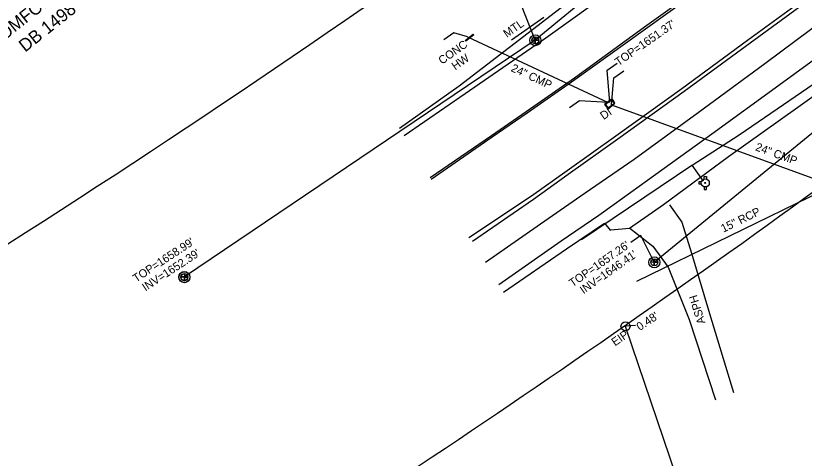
# Model space of a CAD drawing. Extents: x 472260 to 482161, y 489063 to 507124.
# Drawn here: x 472665.1 to 473050.7, y 505507.1 to 505723.4 of the extents above; entities that cross this region are included whole.
import ezdxf

# ---------------------------------------------------------------- set-up
doc = ezdxf.new("R2010")
doc.units = 0
for name, color, linetype in [('Exist Drainage Structure Manhole CELL', 7, 'Continuous'), ('Exist Other Culture Gas Pump or Vent Text', 7, 'Continuous'), ('Exist Plan Preparation Watershed Blue', 7, 'Continuous'), ('Exist Roads Change in Surface', 7, 'Continuous'), ('Exist Roads EOP Other Cogo Comment', 7, 'Continuous'), ('Exist Roads EOP Other Cogo Number', 7, 'Continuous'), ('Exist Structure Minor Drop Inlet Cogo Comment', 7, 'Continuous'), ('Exist Structure Minor Drop Inlet Cogo Elevation', 7, 'Continuous'), ('Exist Structure Minor Drop Inlet Cogo Number', 7, 'Continuous'), ('Exist Structure Minor Pipes CMP 15 Inch Cogo Number', 7, 'Continuous'), ('Exist Structure Minor Pipes CMP 30 Inch', 7, 'Continuous'), ('Exist Structure Minor Pipes CMP 36 Inch', 7, 'Continuous'), ('Exist Structure Minor Pipes CMP 36 Inch Leader', 7, 'Continuous'), ('Exist Structure Minor Pipes CMP 66 Inch Cogo Point CELL', 7, 'Continuous'), ('Exist Utilities Sanitary Sewer Manhole Cogo Number', 7, 'Continuous'), ('Exist Utilities Water Meter CELL', 7, 'Continuous'), ('Prop Drainage Structure Catch Basin Open Throat Label', 7, 'Continuous'), ('Prop Drainage Structure Drop Inlet Adjust Label', 7, 'Continuous'), ('Prop Drainage Structure Drop Inlet Grate 2 Narrow Slots and Sag Grates 840 24 CELL', 7, 'Continuous'), ('Prop Drainage Structure Drop Inlet Grate 840 16 CELL', 7, 'Continuous'), ('Prop Drainage Structure Headwall CELL', 7, 'Continuous'), ('Prop Drainage Structure Junction Box Convert From Drop Inlet Label', 7, 'Continuous'), ('Prop Drainage Structure Pipe Plug Label', 7, 'Continuous'), ('Prop Drainage Structure Pipe RCP 36in Class III Label', 7, 'Continuous'), ('Prop Drainage Structure Pipe Stub Out CELL', 7, 'Continuous'), ('Prop Drainage Structure Pipe Welded Steel 66in Label', 7, 'Continuous'), ('Prop Drainage Structure Plot Symbol 50 Scale', 7, 'Continuous'), ('Prop Drainage Structure Plot Symbol 50 Scale CELL', 7, 'Continuous'), ('Prop Earthen Structure Ditch Flow Line', 7, 'Continuous'), ('Prop Earthen Structure Head Ditch', 7, 'Continuous'), ('Prop Horizontal Alignment Station Label', 7, 'Continuous'), ('Prop NEU Channel Block Detail CELL', 7, 'Continuous'), ('Scratch_Level_7', 7, 'Continuous')]:
    doc.layers.add(name, color=color, linetype=linetype)

# ---------------------------------------------------------------- blocks, each defined once
blk = doc.blocks.new('EXIST UTILITIES WATER FIRE HYDRANT')
at = {"layer": 'Prop Horizontal Alignment Station Label'}
blk.add_line((0, 0), (0, 0), dxfattribs=at)
for points in [[(-0.0382, 0.0103), (-0.064, 0.0103), (-0.064, -0.0103), (-0.0382, -0.0103)], [(-0.0103, 0.0382), (-0.0103, 0.064), (0.0103, 0.064), (0.0103, 0.0377)], [(-0.0103, -0.0382), (-0.0103, -0.064), (0.0103, -0.064), (0.0103, -0.0377)]]:
    blk.add_lwpolyline(points, dxfattribs=at)
for radius in [0.0395, 0.00485]:
    blk.add_circle((0, 0), radius, dxfattribs=at)
blk = doc.blocks.new('EXIST PROPERTY IRON PIN')
at = {"layer": 'Exist Structure Minor Drop Inlet Cogo Comment'}
for radius in [0.0441, 0.00141]:
    blk.add_circle((0, 0), radius, dxfattribs=at)
blk = doc.blocks.new('EXIST UTILITIES SANITARY SEWER MANHOLE')
at = {"layer": 'Exist Drainage Structure Manhole CELL'}
blk.add_lwpolyline([(0, 0.0342), (0, -0.0342), (0, 0), (0.0342, 0), (-0.0342, 0)], dxfattribs=at)
for radius in [0.0539, 0.0342]:
    blk.add_circle((0, 0), radius, dxfattribs=at)

msp = doc.modelspace()

# ---------------------------------------------------------------- linework, layer by layer
at = {"layer": 'Exist Drainage Structure Manhole CELL'}
msp.add_lwpolyline([(472747.61, 505597.31), (472747.61, 505593.89), (472747.61, 505595.6), (472749.33, 505595.6), (472745.9, 505595.6)], dxfattribs=at)
for radius in [2.69, 1.71]:
    msp.add_circle((472747.61, 505595.6), radius, dxfattribs=at)
at = {"layer": 'Exist Plan Preparation Watershed Blue'}
msp.add_lwpolyline([(472956.76, 505682.84), (472953.06, 505679.96), (472953.93, 505678.92), (472954.81, 505677.87), (472958.05, 505680.71), (472957.51, 505681.71), (472956.75, 505682.83)], dxfattribs=at)
at = {"layer": 'Exist Structure Minor Drop Inlet Cogo Elevation'}
for radius, start, end in [(5660.43, 301.90023, 308.64256), (5861, 303.097991, 307.889161)]:
    msp.add_arc((469617.15, 510384.07), radius, start, end, dxfattribs=at)
at = {"layer": 'Exist Structure Minor Drop Inlet Cogo Number'}
for p, q in [((472963.29, 505571.58), (472963.14, 505572.04)), ((473015.83, 505416.34), (472963.29, 505571.58))]:
    msp.add_line(p, q, dxfattribs=at)
at = {"layer": 'Exist Structure Minor Pipes CMP 15 Inch Cogo Number'}
msp.add_line((472963.31, 505571.85), (472968.14, 505572.14), dxfattribs=at)
at = {"layer": 'Exist Structure Minor Pipes CMP 36 Inch'}
for points in [[(472886.04, 505713.11), (472879.36, 505715.09), (472874.44, 505711.65)], [(472956.46, 505679.82), (472957.52, 505693.04), (472962.43, 505696.47)], [(472954.74, 505681.06), (472940.81, 505681.82), (472935.89, 505678.38)]]:
    msp.add_lwpolyline(points, dxfattribs=at)
at = {"layer": 'Exist Structure Minor Pipes CMP 66 Inch Cogo Point CELL'}
for points in [[(472995.88, 505650.3), (473018.92, 505665.16), (473067.92, 505698.74), (473117.5, 505734.78), (473169.28, 505773.75), (473197.88, 505794.73), (473230.56, 505816.83), (473277.2, 505844.1), (473315.56, 505870.31), (473329.52, 505881.48), (473368.71, 505911.55)], [(472941.77, 505614.04), (472995.71, 505650.3), (473001.31, 505642.58)]]:
    msp.add_lwpolyline(points, dxfattribs=at)
at = {"layer": 'Exist Utilities Water Meter CELL'}
for p, q in [((473313.35, 506038.19), (472919.2, 505711.44)), ((472977.38, 505602.91), (473298.92, 505866.47)), ((472919.2, 505711.44), (472747.59, 505595.71))]:
    msp.add_line(p, q, dxfattribs=at)
at = {"layer": 'Prop Drainage Structure Catch Basin Open Throat Label'}
msp.add_line((472968.76, 505593.68), (473063.87, 505639.93), dxfattribs=at)
at = {"layer": 'Prop Drainage Structure Drop Inlet Adjust Label'}
msp.add_line((472919.2, 505711.44), (472912.49, 505728.42), dxfattribs=at)
msp.add_lwpolyline([(472977.38, 505602.91), (472970.86, 505616.06), (472965.94, 505612.62)], dxfattribs=at)
at = {"layer": 'Prop Drainage Structure Drop Inlet Grate 2 Narrow Slots and Sag Grates 840 24 CELL'}
for points in [[(472855.04, 505664.88), (472884.89, 505685.46), (472924.26, 505712.67), (472958.24, 505737.06), (472988.32, 505758.8), (473018.19, 505781.09), (473049.99, 505804.84), (473078.06, 505826.16), (473116.29, 505855.67), (473148.01, 505880.36), (473178.82, 505904.58), (473212.72, 505931.46), (473247.48, 505959.13), (473282.41, 505986.66), (473300.29, 506000.91)], [(473313.41, 505980.67), (473296.54, 505967.26), (473262.71, 505940.6), (473226.87, 505912.51), (473193.72, 505885.65), (473163.13, 505861.45), (473130.68, 505835.98), (473092.64, 505806.91), (473064.84, 505785.59), (473032.53, 505761.43), (473002.95, 505739.63), (472972.54, 505717.75), (472938.34, 505692.83), (472914.72, 505676.48), (472897.84, 505664.63), (472867.74, 505644.13)], [(472888.52, 505613.23), (472918.34, 505633.77), (472935.31, 505645.98), (472959.56, 505663.19), (472991.98, 505686.48), (473024.27, 505710.18), (473054.52, 505732.53), (473084.81, 505755.35), (473115.55, 505778.57), (473149.17, 505804.97), (473183.52, 505831.66), (473215.69, 505856.69), (473249.02, 505882.61), (473281.28, 505908.68), (473317.03, 505937.05), (473334.29, 505950.91)], [(473342.36, 505941.54), (473323.41, 505926.4), (473289.15, 505899.12), (473255.98, 505873.04), (473222.31, 505846.43), (473189.49, 505821), (473157.23, 505795.58), (473122.81, 505768.69), (473092.99, 505746.16), (473061.49, 505722.3), (473031.35, 505699.93), (472998.81, 505675.98), (472967.46, 505653.18), (472943.59, 505636.63), (472925.4, 505624.17), (472894.91, 505602.84)], [(472901.29, 505592.08), (472931.91, 505613.31), (472950.33, 505625.94), (472957.79, 505631.35), (472974.01, 505643), (473005.44, 505665.63), (473038.25, 505689.54), (473069.53, 505712.25), (473100.05, 505735.21), (473131.15, 505759.33), (473164.94, 505785.45), (473197.65, 505810.86), (473230.52, 505836.97), (473263.59, 505862.99), (473296.66, 505888.87), (473331.1, 505916.59), (473349.96, 505931.61)]]:
    msp.add_lwpolyline(points, dxfattribs=at)
at = {"layer": 'Prop Drainage Structure Drop Inlet Grate 840 16 CELL'}
msp.add_lwpolyline([(472955.56, 505680.97), (472954.32, 505696.82), (472959.24, 505700.26)], dxfattribs=at)
at = {"layer": 'Prop Drainage Structure Headwall CELL'}
for p, q in [((472886.04, 505713.11), (472954.74, 505681.06)), ((472956.46, 505679.82), (473064.32, 505640.52))]:
    msp.add_line(p, q, dxfattribs=at)
at = {"layer": 'Prop Drainage Structure Pipe Plug Label'}
msp.add_lwpolyline([(472956.64, 505682.37), (472953.53, 505679.99), (472954.14, 505678.98), (472954.97, 505678.48), (472957.84, 505680.71), (472957.38, 505681.38), (472956.86, 505682.14), (472956.64, 505682.37)], dxfattribs=at)
at = {"layer": 'Prop Drainage Structure Pipe Stub Out CELL'}
for points in [[(473313.65, 505979.91), (473296.94, 505966.72), (473263.13, 505939.94), (473227.42, 505911.84), (473193.86, 505885.14), (473163.52, 505861.04), (473130.93, 505835.48), (473092.96, 505806.5), (473065.32, 505784.92), (473033.03, 505760.71), (473003.62, 505738.81), (472973.09, 505716.78), (472938.55, 505692.16), (472915.21, 505675.84), (472898.1, 505664.05), (472868.32, 505643.36)], [(472886.73, 505614.97), (472917.39, 505635.43), (472934.71, 505647.79), (472958.5, 505664.77), (472990.88, 505687.92), (473022.93, 505711.49), (473053.36, 505733.83), (473083.77, 505756.56), (473114.56, 505780.22), (473147.97, 505806.17), (473182.36, 505832.9), (473214.59, 505858.02), (473247.4, 505884.04), (473280.05, 505910.17), (473315.39, 505938.32), (473333.16, 505952.72)], [(472903.56, 505588.34), (472934.44, 505609.43), (472953.1, 505621.95), (472955.83, 505618.6), (472956.18, 505618.7), (472965.18, 505619.51), (472981.82, 505631.07), (473013.73, 505654.61), (473047.52, 505678.68), (473078.55, 505700.9), (473110.04, 505723.58), (473141.33, 505747.53), (473175.95, 505773), (473208.16, 505799.06), (473240.66, 505825.17), (473272.82, 505851.45), (473305.48, 505878), (473340.98, 505905.18), (473360.5, 505919.98)], [(472852.79, 505668.4), (472881.97, 505689.08), (472953.62, 505744.34), (472982.23, 505767.78), (473011.38, 505789.52), (473043.18, 505813.66), (473060.32, 505826.37)]]:
    msp.add_lwpolyline(points, dxfattribs=at)
at = {"layer": 'Prop Drainage Structure Plot Symbol 50 Scale'}
msp.add_lwpolyline([(472885.16, 505710.95), (472884.91, 505711.31), (472888.79, 505714.39), (472889.16, 505714.08), (472885.16, 505710.95)], dxfattribs=at)
at = {"layer": 'Prop Drainage Structure Plot Symbol 50 Scale CELL'}
msp.add_line((472907.57, 505711.7), (472923.4, 505722.76), dxfattribs=at)
at = {"layer": 'Prop Earthen Structure Ditch Flow Line'}
for points in [[(472984.86, 505631.02), (472990.85, 505622.52), (472995.5, 505607.37), (473004.37, 505577.84), (473016.16, 505539.31)], [(472965.49, 505619.65), (472976.64, 505610.78), (472984.18, 505600.43), (472994.38, 505575), (473007.32, 505535.61)]]:
    msp.add_lwpolyline(points, dxfattribs=at)

# ---------------------------------------------------------------- block references
at = {"layer": 'Exist Drainage Structure Manhole CELL', "xscale": 50, "yscale": 50}
for p in [(472919.2, 505711.44), (472977.38, 505602.91), (472747.59, 505595.71)]:
    msp.add_blockref('EXIST UTILITIES SANITARY SEWER MANHOLE', p, dxfattribs=at)
at = {"layer": 'Exist Structure Minor Drop Inlet Cogo Comment', "xscale": 50, "yscale": 50}
msp.add_blockref('EXIST PROPERTY IRON PIN', (472963.29, 505571.58), dxfattribs=at)
at = {"layer": 'Prop Horizontal Alignment Station Label', "xscale": 50, "yscale": 50}
msp.add_blockref('EXIST UTILITIES WATER FIRE HYDRANT', (473002.31, 505641.68), dxfattribs=at)

# ---------------------------------------------------------------- texts
at = {"layer": 'Exist Other Culture Gas Pump or Vent Text'}
for s, rotation, p in [("TOP=1658.99'", 33.3334, (472724, 505592.91)), ("TOP=1657.26'", 34.9451, (472937.44, 505590.58))]:
    msp.add_text(s, height=4, rotation=rotation, dxfattribs=at).set_placement(p)
at = {"layer": 'Exist Roads Change in Surface'}
msp.add_text('ASPH', height=4, rotation=107.0035, dxfattribs=at).set_placement((473002.4, 505573.37))
at = {"layer": 'Exist Roads EOP Other Cogo Comment'}
msp.add_text("0.48'", height=4, rotation=33.6568, dxfattribs=at).set_placement((472970.31, 505569.26))
at = {"layer": 'Exist Roads EOP Other Cogo Number'}
msp.add_text('EIP', height=4, rotation=34.8671, dxfattribs=at).set_placement((472958.16, 505561.75))
at = {"layer": 'Exist Structure Minor Pipes CMP 30 Inch'}
for s, p in [('CONC', (472873.57, 505699.42)), ('HW', (472880.04, 505696.65))]:
    msp.add_text(s, height=4, rotation=35.278, dxfattribs=at).set_placement(p)
at = {"layer": 'Exist Structure Minor Pipes CMP 36 Inch Leader'}
msp.add_text("TOP=1651.37'", height=4, rotation=34.9451, dxfattribs=at).set_placement((472959.86, 505698.7))
at = {"layer": 'Exist Utilities Sanitary Sewer Manhole Cogo Number'}
for s, rotation, p in [("INV=1652.39'", 33.3334, (472728.56, 505588.59)), ("INV=1646.41'", 34.9451, (472942.73, 505587.24))]:
    msp.add_text(s, height=4, rotation=rotation, dxfattribs=at).set_placement(p)
at = {"layer": 'Prop Drainage Structure Junction Box Convert From Drop Inlet Label'}
msp.add_text('15" RCP', height=4, rotation=25.9322, dxfattribs=at).set_placement((473011.13, 505617.34))
at = {"layer": 'Prop Drainage Structure Pipe RCP 36in Class III Label'}
msp.add_text('DI', height=4, rotation=34.8671, dxfattribs=at).set_placement((472952.61, 505672.38))
at = {"layer": 'Prop Drainage Structure Pipe Welded Steel 66in Label'}
msp.add_text('DB 1498 PG 444', height=6.25, rotation=38.47, dxfattribs=at).set_placement((472669.72, 505705.36))
at = {"layer": 'Prop Earthen Structure Head Ditch'}
for rotation, p in [(334.9887, (472906.94, 505696.48)), (339.978, (473026.45, 505657.72))]:
    msp.add_text('24" CMP', height=4, rotation=rotation, dxfattribs=at).set_placement(p)
at = {"layer": 'Prop NEU Channel Block Detail CELL'}
msp.add_text('MTL', height=4, rotation=34.9526, dxfattribs=at).set_placement((472905.28, 505712.54))
at = {"layer": 'Scratch_Level_7'}
msp.add_text('COMFORT GRUB, INC.', height=6.25, rotation=38.47, dxfattribs=at).set_placement((472654.73, 505707.3))

doc.saveas('drawing.dxf')
